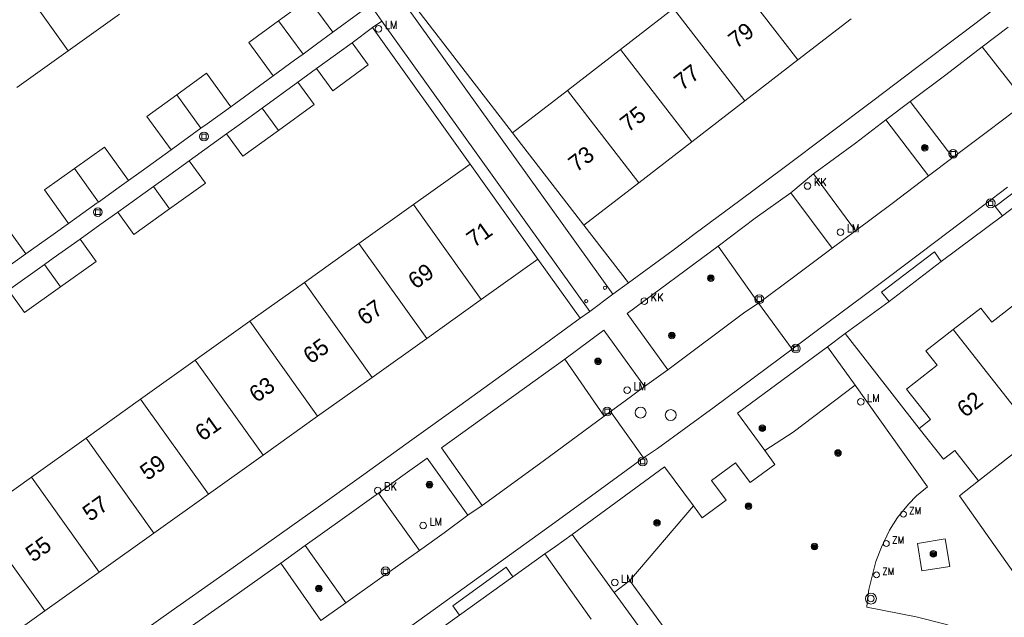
# Model space of a CAD drawing. Header units: metres. Extents: x 138165 to 154469, y 480134 to 494189.
# Tile 810 of 1056: x 146146 to 146221, y 488283 to 488328. Entities that reach past the tile are written whole.
import ezdxf

# ---------------------------------------------------------------- set-up
doc = ezdxf.new("R2010")
doc.units = ezdxf.units.M
doc.header["$LTSCALE"] = 0.001
doc.header["$MEASUREMENT"] = 0
for name, color, linetype, lineweight in [('Level 5', 7, 'Continuous', 0), ('TOP-L-topo objecten punt', 7, 'Continuous', 0), ('TOP-L-topo objecten vlak', 7, 'Continuous', 0), ('TOP-L-verharding molgoot', 7, 'Continuous', 0), ('TOP-T-topo huisnummering naamgeving', 7, 'Continuous', 0)]:
    doc.layers.add(name, color=color, linetype=linetype, lineweight=lineweight)
doc.styles.add('Style-INTL_ISO', font='INTL_ISO.shx')
doc.styles.add('Style-STANDARD', font='STANDARD.shx')

# ---------------------------------------------------------------- blocks, each defined once
blk = doc.blocks.new('24')
at = {"layer": 'TOP-L-topo objecten punt', "color": 7, "linetype": 'Continuous', "lineweight": 0}
for radius in [0.025, 0.0182, 0.0115, 0.005]:
    blk.add_circle((0, 0), radius, dxfattribs=at)
blk = doc.blocks.new('304')
at = {"layer": 'TOP-L-topo objecten punt', "color": 7, "linetype": 'Continuous', "lineweight": 0}
blk.add_circle((0, 0), 0.0225, dxfattribs=at)
at = {"layer": 'TOP-L-topo objecten punt', "color": 7, "linetype": 'Continuous', "lineweight": 0, "style": 'Style-STANDARD'}
blk.add_text('ZM', height=0.054, dxfattribs=at).set_placement((0.0435, 0))
blk = doc.blocks.new('39')
at = {"layer": 'TOP-L-topo objecten punt', "color": 7, "linetype": 'Continuous', "lineweight": 0}
for p, q in [((0.0175, 0.0175), (-0.0175, 0.0175)), ((-0.0175, 0.0175), (-0.0175, -0.0175)), ((0.0175, 0.0175), (0.0175, -0.0175)), ((0.0175, -0.0175), (-0.0175, -0.0175))]:
    blk.add_line(p, q, dxfattribs=at)
blk.add_circle((0, 0), 0.0332, dxfattribs=at)
blk = doc.blocks.new('*U13')
at = {"layer": 'Level 5', "color": 7, "linetype": 'Continuous', "lineweight": 0}
blk.add_circle((0, 0), 0.0415, dxfattribs=at)
blk = doc.blocks.new('150')
at = {"layer": 'Level 5', "color": 7, "linetype": 'Continuous', "lineweight": 0}
blk.add_blockref('*U13', (0, 0), dxfattribs=at)
blk = doc.blocks.new('72')
at = {"layer": 'TOP-L-topo objecten punt', "color": 7, "linetype": 'Continuous', "lineweight": 0}
blk.add_circle((0, 0), 0.025, dxfattribs=at)
at = {"layer": 'TOP-L-topo objecten punt', "color": 7, "linetype": 'Continuous', "lineweight": 0, "style": 'Style-STANDARD'}
blk.add_text('BK', height=0.06, dxfattribs=at).set_placement((0.0483, 0))
blk = doc.blocks.new('10')
at = {"layer": 'TOP-L-topo objecten punt', "linetype": 'Continuous', "lineweight": 0}
blk.add_circle((0, 0), 0.0125, dxfattribs=at)
blk = doc.blocks.new('16')
at = {"layer": 'TOP-L-topo objecten punt', "color": 7, "linetype": 'Continuous', "lineweight": 0}
blk.add_circle((0, 0), 0.025, dxfattribs=at)
at = {"layer": 'TOP-L-topo objecten punt', "color": 7, "linetype": 'Continuous', "lineweight": 0, "style": 'Style-STANDARD'}
blk.add_text('LM', height=0.06, dxfattribs=at).set_placement((0.0483, 0))
blk = doc.blocks.new('119')
at = {"layer": 'TOP-L-topo objecten punt', "color": 7, "linetype": 'Continuous', "lineweight": 0}
blk.add_circle((0, 0), 0.025, dxfattribs=at)
at = {"layer": 'TOP-L-topo objecten punt', "color": 7, "linetype": 'Continuous', "lineweight": 0, "style": 'Style-STANDARD'}
blk.add_text('KK', height=0.06, dxfattribs=at).set_placement((0.0483, 0))
blk = doc.blocks.new('27')
at = {"layer": 'TOP-L-topo objecten punt', "color": 7, "linetype": 'Continuous', "lineweight": 0}
for radius in [0.0415, 0.025]:
    blk.add_circle((0, 0), radius, dxfattribs=at)

msp = doc.modelspace()

# ---------------------------------------------------------------- linework, layer by layer
at = {"layer": 'TOP-L-topo objecten vlak', "flags": 128}
for points in [[(146143.719, 488334.352), (146149.906, 488325.696)], [(146199.992, 488332.051), (146205.425, 488325.027)], [(146170.038, 488327.111), (146168.182, 488329.648), (146165.923, 488327.996)], [(146172.892, 488329.215), (146173.766, 488327.966)], [(146191.345, 488307.191), (146175.601, 488329.155)], [(146175.994, 488329.443), (146183.709, 488319.45)], [(146221.188, 488329.521), (146219.512, 488328.245), (146217.835, 488326.97), (146214.477, 488324.425), (146211.114, 488321.886), (146207.746, 488319.354), (146204.373, 488316.828), (146200.995, 488314.309), (146197.613, 488311.796), (146195.92, 488310.542), (146192.531, 488308.039)], [(146149.906, 488325.696), (146153.811, 488328.487)], [(146172.204, 488328.701), (146170.038, 488327.111)], [(146195.957, 488328.931), (146191.924, 488325.811)], [(146201.39, 488321.906), (146195.957, 488328.931)], [(146165.923, 488327.996), (146163.661, 488326.343), (146165.517, 488323.807)], [(146165.923, 488327.996), (146167.779, 488325.458)], [(146173.072, 488327.467), (146173.766, 488327.966)], [(146173.766, 488327.966), (146189.588, 488305.869)], [(146205.425, 488325.027), (146209.458, 488328.147)], [(146170.038, 488327.111), (146168.791, 488326.204), (146167.779, 488325.458)], [(146171.505, 488326.321), (146173.072, 488327.467)], [(146180.484, 488317.084), (146173.072, 488327.467)], [(146219.439, 488326), (146221.416, 488327.497)], [(146168.799, 488324.347), (146170.036, 488322.652), (146172.743, 488324.624), (146171.505, 488326.321)], [(146168.799, 488324.347), (146171.505, 488326.321)], [(146146.002, 488322.904), (146149.906, 488325.696)], [(146167.779, 488325.458), (146167.129, 488324.989), (146165.517, 488323.807)], [(146191.924, 488325.811), (146187.89, 488322.69)], [(146191.924, 488325.811), (146197.357, 488318.787)], [(146219.439, 488326), (146216.678, 488323.881), (146213.971, 488321.851)], [(146222.751, 488321.773), (146219.439, 488326)], [(146201.39, 488321.906), (146205.425, 488325.027)], [(146162.28, 488321.452), (146160.438, 488323.995), (146158.171, 488322.353)], [(146167.383, 488323.316), (146168.799, 488324.347)], [(146165.517, 488323.807), (146162.28, 488321.452)], [(146164.673, 488321.347), (146167.383, 488323.316)], [(146165.904, 488319.649), (146168.616, 488321.615), (146167.383, 488323.316)], [(146158.171, 488322.353), (146155.903, 488320.711), (146157.744, 488318.168)], [(146160.014, 488319.809), (146158.171, 488322.353)], [(146187.89, 488322.69), (146183.709, 488319.45)], [(146187.89, 488322.69), (146193.323, 488315.666)], [(146197.357, 488318.787), (146201.39, 488321.906)], [(146212.104, 488320.44), (146213.971, 488321.851)], [(146213.971, 488321.851), (146217.204, 488317.58)], [(146217.204, 488317.58), (146219.94, 488319.637), (146222.751, 488321.773)], [(146162.28, 488321.452), (146160.474, 488320.144), (146160.014, 488319.809)], [(146161.959, 488319.382), (146162.924, 488320.082), (146164.673, 488321.347)], [(146165.904, 488319.649), (146164.673, 488321.347)], [(146206.613, 488316.34), (146209.803, 488318.665), (146212.104, 488320.44)], [(146215.347, 488316.186), (146212.104, 488320.44)], [(146160.014, 488319.809), (146157.744, 488318.168)], [(146159.122, 488317.334), (146161.959, 488319.382)], [(146161.959, 488319.382), (146163.192, 488317.682), (146165.904, 488319.649)], [(146183.709, 488319.45), (146189.139, 488312.43)], [(146193.323, 488315.666), (146197.357, 488318.787)], [(146154.499, 488315.83), (146152.669, 488318.382), (146150.394, 488316.75)], [(146157.744, 488318.168), (146155.47, 488316.528), (146154.499, 488315.83)], [(146156.403, 488315.378), (146157.362, 488316.071), (146159.122, 488317.334)], [(146157.628, 488313.675), (146160.348, 488315.629), (146159.122, 488317.334)], [(146217.204, 488317.58), (146215.347, 488316.186)], [(146150.394, 488316.75), (146148.119, 488315.118), (146149.949, 488312.567)], [(146152.226, 488314.198), (146150.394, 488316.75)], [(146180.484, 488317.084), (146176.179, 488314.01)], [(146185.644, 488309.857), (146180.484, 488317.084)], [(146220.99, 488313.137), (146220.423, 488313.849), (146224.484, 488316.934), (146225.039, 488316.247)], [(146154.499, 488315.83), (146153.798, 488315.328), (146152.226, 488314.198)], [(146189.139, 488312.43), (146193.323, 488315.666)], [(146204.871, 488314.9), (146206.613, 488316.34)], [(146206.613, 488316.34), (146209.794, 488312.014)], [(146215.347, 488316.186), (146212.593, 488314.083), (146209.794, 488312.014)], [(146220.99, 488313.137), (146225.039, 488316.247)], [(146153.681, 488313.424), (146155.595, 488314.8), (146156.403, 488315.378)], [(146156.403, 488315.378), (146157.628, 488313.675)], [(146199.343, 488310.845), (146202.171, 488312.969), (146204.871, 488314.9)], [(146208.022, 488310.691), (146204.871, 488314.9)], [(146221.363, 488315.326), (146219.549, 488313.95), (146215.917, 488311.203), (146212.28, 488308.462), (146210.46, 488307.094), (146206.816, 488304.362), (146204.992, 488302.999)], [(146152.226, 488314.198), (146152.126, 488314.128), (146149.949, 488312.567)], [(146150.821, 488311.377), (146152.324, 488312.451), (146153.681, 488313.424)], [(146153.681, 488313.424), (146154.907, 488311.719), (146157.628, 488313.675)], [(146176.179, 488314.01), (146172.027, 488311.047)], [(146176.179, 488314.01), (146181.338, 488306.783)], [(146146.694, 488310.244), (146144.875, 488312.803), (146142.593, 488311.183)], [(146216.323, 488309.658), (146220.99, 488313.137)], [(146149.949, 488312.567), (146148.78, 488311.731), (146146.694, 488310.244)], [(146189.139, 488312.43), (146192.531, 488308.039)], [(146209.794, 488312.014), (146208.022, 488310.691)], [(146148.108, 488309.442), (146148.78, 488309.923), (146150.821, 488311.377)], [(146149.325, 488307.734), (146152.053, 488309.677), (146150.821, 488311.377)], [(146172.027, 488311.047), (146167.877, 488308.084)], [(146177.187, 488303.819), (146172.027, 488311.047)], [(146195.515, 488301.427), (146192.423, 488305.722), (146199.343, 488310.845)], [(146199.343, 488310.845), (146202.426, 488306.508)], [(146208.022, 488310.691), (146205.282, 488308.626), (146202.426, 488306.508)], [(146212.35, 488306.639), (146211.777, 488307.336), (146215.814, 488310.398), (146216.323, 488309.658)], [(146146.694, 488310.244), (146144.412, 488308.621)], [(146181.338, 488306.783), (146185.644, 488309.857)], [(146188.865, 488305.363), (146185.644, 488309.857)], [(146212.35, 488306.639), (146216.323, 488309.658)], [(146145.377, 488307.5), (146148.108, 488309.442)], [(146149.325, 488307.734), (146148.108, 488309.442)], [(146145.377, 488307.5), (146146.595, 488305.79), (146149.325, 488307.734)], [(146167.877, 488308.084), (146163.727, 488305.121)], [(146173.036, 488300.856), (146167.877, 488308.084)], [(146192.531, 488308.039), (146191.345, 488307.191)], [(146177.187, 488303.819), (146181.338, 488306.783)], [(146189.588, 488305.869), (146191.345, 488307.191)], [(146209.002, 488304.19), (146212.35, 488306.639)], [(146222.338, 488306.747), (146220.17, 488305.048), (146219.323, 488306.129), (146217.241, 488304.497)], [(146202.426, 488306.508), (146201.387, 488305.803), (146195.515, 488301.427)], [(146204.992, 488302.999), (146202.426, 488306.508)], [(146188.865, 488305.363), (146185.169, 488302.675), (146183.35, 488301.356), (146179.707, 488298.721), (146176.06, 488296.094), (146172.408, 488293.472), (146168.751, 488290.857), (146166.921, 488289.552), (146163.257, 488286.947), (146161.424, 488285.647), (146157.753, 488283.052), (146154.078, 488280.463), (146152.239, 488279.171), (146150.398, 488277.881), (146148.557, 488276.592), (146146.714, 488275.305), (146143.025, 488272.736), (146141.179, 488271.454), (146137.483, 488268.895)], [(146189.588, 488305.869), (146188.865, 488305.363)], [(146163.727, 488305.121), (146159.575, 488302.157)], [(146163.727, 488305.121), (146168.886, 488297.894)], [(146187.69, 488302.242), (146190.651, 488304.436), (146193.748, 488300.168)], [(146217.241, 488304.497), (146215.158, 488302.865), (146216.006, 488301.784), (146213.689, 488299.968), (146215.508, 488297.646), (146214.643, 488296.968)], [(146223.566, 488296.427), (146217.241, 488304.497)], [(146173.036, 488300.856), (146177.187, 488303.819)], [(146207.68, 488303.187), (146209.002, 488304.19)], [(146214.643, 488296.968), (146209.002, 488304.19)], [(146204.992, 488302.999), (146203.992, 488302.272), (146199.045, 488298.596), (146194.735, 488295.439), (146193.663, 488294.72)], [(146202.907, 488295.285), (146200.821, 488298.13), (146207.68, 488303.187)], [(146207.68, 488303.187), (146209.775, 488300.248)], [(146159.575, 488302.157), (146155.425, 488299.194)], [(146164.734, 488294.93), (146159.575, 488302.157)], [(146181.405, 488291.115), (146178.311, 488295.487), (146183.011, 488298.87), (146187.69, 488302.242)], [(146190.685, 488297.906), (146187.69, 488302.242)], [(146195.515, 488301.427), (146193.748, 488300.168)], [(146168.886, 488297.894), (146173.036, 488300.856)], [(146193.748, 488300.168), (146192.17, 488298.992), (146191.173, 488298.257)], [(146209.775, 488300.248), (146205.047, 488296.695), (146202.907, 488295.285)], [(146209.775, 488300.248), (146215.274, 488292.533), (146214.446, 488291.831), (146213.835, 488291.208), (146212.986, 488290.203), (146212.379, 488289.222), (146211.771, 488287.922), (146211.355, 488286.83), (146210.825, 488284.712), (146210.708, 488284.013), (146210.669, 488283.357), (146214.419, 488282.629), (146216.728, 488282.049), (146218.005, 488281.566), (146219.406, 488280.958), (146221.151, 488280.102), (146223.004, 488279.152), (146224.219, 488278.451), (146225.215, 488277.75), (146226.087, 488276.987), (146227.006, 488276.075), (146238.485, 488259.971)], [(146155.425, 488299.194), (146151.274, 488296.23)], [(146160.584, 488291.967), (146155.425, 488299.194)], [(146164.734, 488294.93), (146168.886, 488297.894)], [(146190.685, 488297.906), (146186.036, 488294.465), (146181.405, 488291.115)], [(146191.173, 488298.257), (146190.685, 488297.906)], [(146191.173, 488298.257), (146193.663, 488294.72)], [(146219.167, 488292.979), (146217.347, 488295.3), (146216.482, 488294.622), (146214.643, 488296.968)], [(146151.274, 488296.23), (146147.123, 488293.267)], [(146151.274, 488296.23), (146156.433, 488289.004)], [(146219.167, 488292.979), (146223.566, 488296.427)], [(146193.663, 488294.72), (146190.377, 488292.321), (146186.934, 488289.818), (146185.211, 488288.569), (146181.762, 488286.076), (146178.308, 488283.589), (146176.579, 488282.348), (146173.118, 488279.871), (146169.652, 488277.4), (146166.181, 488274.936), (146162.706, 488272.479), (146160.967, 488271.253), (146157.485, 488268.805), (146155.742, 488267.583), (146152.253, 488265.145), (146150.507, 488263.929), (146147.011, 488261.501)], [(146160.584, 488291.967), (146164.734, 488294.93)], [(146173.527, 488292.043), (146175.373, 488293.386), (146177.229, 488294.703), (146180.32, 488290.363)], [(146197.466, 488291.078), (146198.132, 488290.17), (146199.954, 488291.506), (146198.857, 488293.003), (146200.677, 488294.344), (146201.778, 488292.843), (146203.677, 488294.235), (146202.907, 488295.285)], [(146188.246, 488288.895), (146195.284, 488294.054), (146197.466, 488291.078)], [(146147.123, 488293.267), (146142.972, 488290.304)], [(146152.282, 488286.04), (146147.123, 488293.267)], [(146223.549, 488283.568), (146217.711, 488291.845), (146219.167, 488292.979)], [(146156.433, 488289.004), (146160.584, 488291.967)], [(146167.943, 488288.059), (146170.756, 488290.062), (146173.527, 488292.043)], [(146176.634, 488287.689), (146173.527, 488292.043)], [(146180.32, 488290.363), (146181.405, 488291.115)], [(146197.466, 488291.078), (146192.635, 488285.405)], [(146142.972, 488290.304), (146148.131, 488283.077)], [(146180.32, 488290.363), (146178.502, 488289.024), (146176.634, 488287.689)], [(146152.282, 488286.04), (146156.433, 488289.004)], [(146186.176, 488287.415), (146186.981, 488287.983), (146188.246, 488288.895)], [(146191.446, 488284.489), (146188.246, 488288.895)], [(146166.1, 488286.706), (146167.943, 488288.059)], [(146167.943, 488288.059), (146171.022, 488283.692)], [(146214.507, 488288.212), (146216.625, 488288.559), (146216.968, 488286.474), (146214.849, 488286.126), (146214.507, 488288.212)], [(146176.634, 488287.689), (146173.96, 488285.776), (146171.022, 488283.692)], [(146183.731, 488285.688), (146186.176, 488287.415)], [(146186.176, 488287.415), (146189.688, 488282.442)], [(146158.617, 488281.435), (146162.344, 488284.051), (146166.1, 488286.706)], [(146169.143, 488282.356), (146166.1, 488286.706)], [(146179.67, 488282.748), (146179.163, 488283.471), (146183.241, 488286.416), (146183.731, 488285.688)], [(146148.131, 488283.077), (146152.282, 488286.04)], [(146179.67, 488282.748), (146183.731, 488285.688)], [(146192.635, 488285.405), (146191.446, 488284.489)], [(146202.369, 488269.452), (146203.582, 488270.333), (146192.949, 488284.972), (146192.635, 488285.405)], [(146202.369, 488269.452), (146191.735, 488284.091), (146191.446, 488284.489)], [(146171.022, 488283.692), (146169.143, 488282.356)], [(146143.981, 488280.114), (146148.131, 488283.077)], [(146174.937, 488279.348), (146179.67, 488282.748)]]:
    msp.add_lwpolyline(points, dxfattribs=at)
at = {"layer": 'TOP-L-verharding molgoot', "flags": 128}
for points in [[(146222.751, 488321.773), (146219.94, 488319.637), (146217.204, 488317.58)], [(146215.347, 488316.186), (146212.593, 488314.083), (146209.794, 488312.014)], [(146208.022, 488310.691), (146205.282, 488308.626), (146202.426, 488306.508)], [(146190.685, 488297.906), (146186.036, 488294.465), (146181.405, 488291.115)], [(146176.634, 488287.689), (146173.96, 488285.776), (146171.022, 488283.692)]]:
    msp.add_lwpolyline(points, dxfattribs=at)

# ---------------------------------------------------------------- block references
at = {"layer": 'TOP-L-topo objecten punt', "xscale": 10, "yscale": 10, "zscale": 10}
for name, p in [('16', (146173.514, 488327.379)), ('39', (146160.246, 488319.187)), ('24', (146215.065, 488318.328)), ('39', (146217.227, 488317.866)), ('119', (146206.149, 488315.416)), ('39', (146220.081, 488314.097)), ('39', (146152.17, 488313.426)), ('16', (146208.654, 488311.901)), ('24', (146198.793, 488308.41)), ('10', (146190.746, 488307.672)), ('10', (146189.324, 488306.652)), ('119', (146193.737, 488306.646)), ('39', (146202.484, 488306.796)), ('24', (146195.838, 488304.048)), ('39', (146205.27, 488303.041)), ('24', (146190.212, 488302.072)), ('16', (146192.429, 488299.878)), ('16', (146210.197, 488298.987)), ('39', (146190.905, 488298.248)), ('150', (146193.456, 488298.176)), ('150', (146195.744, 488297.984)), ('24', (146202.714, 488296.982)), ('39', (146193.61, 488294.459)), ('24', (146208.467, 488295.097)), ('72', (146173.458, 488292.253)), ('24', (146177.391, 488292.69)), ('24', (146201.655, 488291.058)), ('304', (146213.444, 488290.446)), ('16', (146176.916, 488289.573)), ('24', (146194.701, 488289.789)), ('304', (146212.144, 488288.208)), ('24', (146206.678, 488287.976)), ('24', (146215.722, 488287.422)), ('39', (146174.046, 488286.093)), ('16', (146191.487, 488285.237)), ('304', (146211.398, 488285.826)), ('24', (146168.982, 488284.795)), ('27', (146210.977, 488284.023))]:
    msp.add_blockref(name, p, dxfattribs=at)

# ---------------------------------------------------------------- texts
at = {"layer": 'TOP-T-topo huisnummering naamgeving', "style": 'Style-INTL_ISO'}
for s, rotation, p in [('79', 37.7, (146200.735, 488325.825)), ('77', 37.7, (146196.612, 488322.635)), ('75', 37.7, (146192.51, 488319.462)), ('73', 37.7, (146188.581, 488316.424)), ('71', 35.5, (146180.789, 488310.691)), ('69', 35.5, (146176.344, 488307.517)), ('67', 35.5, (146172.472, 488304.754)), ('65', 35.5, (146168.361, 488301.819)), ('63', 35.5, (146164.25, 488298.885)), ('62', 38, (146218.147, 488297.744)), ('61', 35.5, (146160.139, 488295.949)), ('59', 35.5, (146155.95, 488292.959)), ('57', 35.5, (146151.583, 488289.841)), ('55', 35.5, (146147.248, 488286.748))]:
    msp.add_text(s, height=1.25, rotation=rotation, dxfattribs=at).set_placement(p)

doc.saveas('drawing.dxf')
